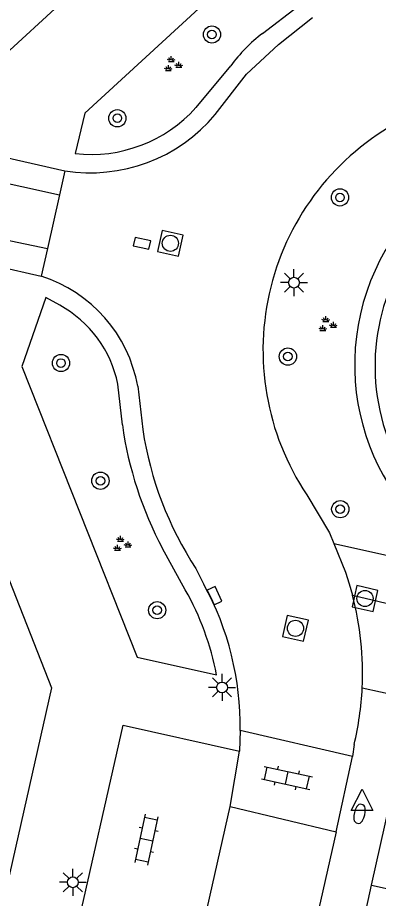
# Model space of a CAD drawing. Extents: x 128000 to 131008, y 398996 to 402500.
# Drawn here: x 128690.03 to 128706.78, y 399174.18 to 399215.08 of the extents above; entities that cross this region are included whole.
import ezdxf

# ---------------------------------------------------------------- set-up
doc = ezdxf.new("R2010")
doc.units = 0
for name, color, linetype in [('gg-afsc-hekwerk', 7, 'Continuous'), ('gg-bbg-hoofdgebouw', 7, 'Continuous'), ('gg-knt-verharding', 7, 'Continuous'), ('gg-knt-verharding nz', 7, 'Continuous'), ('gt-grn-groengrens', 7, 'Continuous'), ('gt-grn-weggrens', 7, 'Continuous'), ('gt-symb-boom', 7, 'Continuous'), ('gt-symb-brandkraan', 7, 'Continuous'), ('gt-symb-groenvak', 7, 'Continuous'), ('gt-symb-klinker verharding', 7, 'Continuous'), ('gt-symb-kolk', 7, 'Continuous'), ('gt-symb-lichtmast', 7, 'Continuous'), ('gt-symb-rioolschacht', 7, 'Continuous'), ('gt-symb-waterafsluiter', 7, 'Continuous')]:
    doc.layers.add(name, color=color, linetype=linetype)

# ---------------------------------------------------------------- blocks, each defined once
blk = doc.blocks.new('gt0-RS')
at = {"layer": 'gt-symb-rioolschacht'}
blk.add_lwpolyline([(-0.5, -0.5), (0.5, -0.5), (0.5, 0.5), (-0.5, 0.5)], close=True, dxfattribs=at)
blk.add_circle((0, 0), 0.375, dxfattribs=at)
blk = doc.blocks.new('gt0-BOOM')
at = {"layer": 'gt-symb-boom'}
for radius in [0.4, 0.2]:
    blk.add_circle((0, 0), radius, dxfattribs=at)
blk = doc.blocks.new('gt0-GRVAK')
at = {"layer": 'gt-symb-groenvak'}
for p, q in [((-0.11, 0.189), (-0.228, 0.24)), ((-0.182, 0.153), (0.088, 0.153)), ((-0.091, 0.211), (-0.156, 0.322)), ((-0.047, 0.214), (-0.047, 0.393)), ((-0.004, 0.211), (0.061, 0.322)), ((0.015, 0.189), (0.133, 0.24)), ((0.262, -0.052), (0.197, 0.059)), ((0.305, -0.049), (0.305, 0.13)), ((0.349, -0.052), (0.414, 0.059)), ((-0.245, -0.228), (-0.363, -0.177)), ((-0.318, -0.264), (-0.047, -0.264)), ((-0.226, -0.206), (-0.291, -0.095)), ((-0.183, -0.203), (-0.183, -0.024)), ((-0.139, -0.206), (-0.074, -0.095)), ((-0.12, -0.228), (-0.002, -0.177)), ((0.243, -0.074), (0.125, -0.023)), ((0.17, -0.11), (0.441, -0.11)), ((0.368, -0.074), (0.486, -0.023))]:
    blk.add_line(p, q, dxfattribs=at)
blk = doc.blocks.new('gt0-LMAST')
at = {"layer": 'gt-symb-lichtmast'}
for p, q in [((-0.182, 0.173), (-0.447, 0.438)), ((-0.005, 0.246), (-0.005, 0.621)), ((0.172, 0.173), (0.437, 0.438)), ((-0.255, -0.004), (-0.63, -0.004)), ((-0.182, -0.181), (-0.447, -0.446)), ((-0.005, -0.254), (-0.005, -0.629)), ((0.437, -0.446), (0.172, -0.181)), ((0.245, -0.004), (0.62, -0.004))]:
    blk.add_line(p, q, dxfattribs=at)
blk.add_circle((-0.005, -0.004), 0.25, dxfattribs=at)
blk = doc.blocks.new('gt0-KL1')
at = {"layer": 'gt-symb-klinker verharding'}
for p, q in [((-0.5, 0.3), (-0.5, 0.45)), ((0.5, 0.3), (0.5, 0.45)), ((-1.15, 0.3), (1.15, 0.3)), ((-1, -0.3), (-1, 0.3)), ((0, -0.3), (0, 0.3)), ((1, -0.3), (1, 0.3)), ((-1.15, -0.3), (1.15, -0.3)), ((-0.5, -0.45), (-0.5, -0.3)), ((0.5, -0.45), (0.5, -0.3))]:
    blk.add_line(p, q, dxfattribs=at)
blk = doc.blocks.new('gt0-BR')
at = {"layer": 'gt-symb-brandkraan'}
for centre, radius, start, end in [((-0.244, 0), 0.206, 107.5669, 252.4331), ((0.599, -2.664), 3, 106.892, 107.5669), ((0, -0.691), 0.938, 73.108, 106.892), ((-0.599, -2.664), 3, 72.4331, 73.108), ((0.244, 0), 0.206, 287.567, 72.4331), ((0.599, 2.664), 3, 252.4331, 253.108), ((0, 0.691), 0.938, 253.108, 286.8921), ((-0.599, 2.664), 3, 286.8921, 287.567)]:
    blk.add_arc(centre, radius, start, end, dxfattribs=at)
blk = doc.blocks.new('gt0-WAFSL')
at = {"layer": 'gt-symb-waterafsluiter'}
for p, q in [((-0.5, -0.333), (0, 0.667)), ((0, 0.667), (0.5, -0.333)), ((0.5, -0.333), (-0.5, -0.333))]:
    blk.add_line(p, q, dxfattribs=at)
blk = doc.blocks.new('gt0-KOLK')
at = {"layer": 'gt-symb-kolk'}
blk.add_lwpolyline([(0, 0), (0.375, 0), (0.375, 0.4), (-0.375, 0.4), (-0.375, 0), (0, 0)], dxfattribs=at)

msp = doc.modelspace()

# ---------------------------------------------------------------- linework, layer by layer
at = {"layer": 'gg-afsc-hekwerk'}
msp.add_line((128692.965, 399216.596), (128687.66, 399211.73), dxfattribs=at)
msp.add_lwpolyline([(128686.5, 399196.927), (128691.611, 399183.957), (128670.862, 399091.916)], dxfattribs=at)
at = {"layer": 'gg-bbg-hoofdgebouw'}
for p, q in [((128705.877, 399172.159), (128706.469, 399174.793)), ((128706.469, 399174.793), (128708.109, 399174.425))]:
    msp.add_line(p, q, dxfattribs=at)
at = {"layer": 'gg-knt-verharding'}
for p, q in [((128701.403, 399214.347), (128703.06, 399215.612)), ((128698.316, 399210.899), (128699.93, 399212.845)), ((128687.1, 399209.127), (128692.221, 399207.97)), ((128686.043, 399204.22), (128691.131, 399203.07)), ((128694.896, 399196.167), (128694.69, 399198.06)), ((128695.61, 399197.96), (128695.84, 399195.949)), ((128697.818, 399188.504), (128696.761, 399190.42)), ((128698.31, 399189.49), (128698.68, 399188.758)), ((128700.368, 399181.972), (128700.332, 399181.009)), ((128705.585, 399180.764), (128700.368, 399181.972)), ((128705.66, 399181.322), (128705.585, 399180.764)), ((128704.822, 399177.27), (128705.585, 399180.764)), ((128706.469, 399174.793), (128707.71, 399180.32)), ((128699.901, 399178.437), (128704.822, 399177.27)), ((128704.822, 399177.27), (128699.085, 399151.801))]:
    msp.add_line(p, q, dxfattribs=at)
for points in [[(128707.434, 399219.776), (128703.931, 399220.558), (128693.151, 399210.65), (128692.701, 399208.764)], [(128699.21, 399210.58), (128700.66, 399212.46), (128702.15, 399213.84), (128703.731, 399215.081)], [(128691.989, 399201.729), (128691.341, 399202.084), (128690.222, 399198.88), (128695.587, 399185.378), (128699.274, 399184.556)], [(128703.457, 399192.923), (128704.51, 399191.16), (128704.712, 399190.658)], [(128704.712, 399190.658), (128711.482, 399189.15), (128711.038, 399186.961)], [(128704.712, 399190.658), (128705.25, 399189.32), (128705.424, 399188.79), (128705.576, 399188.258)], [(128698.269, 399171.195), (128692.717, 399172.444), (128694.938, 399182.228), (128700.332, 399181.009)]]:
    msp.add_lwpolyline(points, dxfattribs=at)
for centre, radius, start, end in [((128705.986, 399208.379), 7.525, 127.5233, 143.5937), ((128693.425, 399215.31), 6.586, 263.6855, 317.9512), ((128693.42, 399215.422), 7.548, 260.8616, 320.0941), ((128713.518, 399199.63), 12.092, 118.1677, 213.6899), ((128689.14, 399196.807), 6.572, 10.1055, 72.3647), ((128689.342, 399196.951), 5.462, 11.7097, 61.0089), ((128712.24, 399198.619), 17.517, 188.0481, 207.9102), ((128712.063, 399198.451), 16.415, 188.7678, 213.0871), ((128686.68, 399182.17), 13.69, 359.171, 28.7663), ((128686.442, 399182.066), 13.072, 10.9814, 29.506), ((128691.661, 399184.603), 14.387, 357.3859, 14.7165), ((128691.832, 399184.626), 14.217, 346.5622, 357.2632)]:
    msp.add_arc(centre, radius, start, end, dxfattribs=at)
at = {"layer": 'gg-knt-verharding nz'}
for p, q in [((128699.901, 399178.437), (128700.332, 399181.009)), ((128698.269, 399171.195), (128699.901, 399178.437))]:
    msp.add_line(p, q, dxfattribs=at)
for points in [[(128594.643, 399228.795), (128596.693, 399228.342), (128686.853, 399207.979), (128691.971, 399206.847)], [(128593.871, 399226.315), (128686.305, 399205.434), (128691.418, 399204.359)]]:
    msp.add_lwpolyline(points, dxfattribs=at)
at = {"layer": 'gt-grn-groengrens'}
for centre, radius, start, end in [((128716.271, 399198.959), 10.588, 77.7721, 256.3855), ((128716.448, 399198.899), 9.821, 75.5305, 259.2542)]:
    msp.add_arc(centre, radius, start, end, dxfattribs=at)
at = {"layer": 'gt-grn-weggrens'}
for p, q in [((128692.221, 399207.97), (128691.971, 399206.847)), ((128691.971, 399206.847), (128691.418, 399204.359)), ((128691.418, 399204.359), (128691.131, 399203.07)), ((128705.576, 399188.258), (128711.038, 399186.961)), ((128708.539, 399183.387), (128706.033, 399183.947))]:
    msp.add_line(p, q, dxfattribs=at)

# ---------------------------------------------------------------- block references
at = {"layer": 'gt-symb-boom'}
for p in [(128699.057, 399214.297), (128694.664, 399210.406), (128705.001, 399206.732), (128702.583, 399199.339), (128692.047, 399199.039), (128693.878, 399193.572), (128705.015, 399192.251), (128696.513, 399187.559)]:
    msp.add_blockref('gt0-BOOM', p, dxfattribs=at)
at = {"layer": 'gt-symb-brandkraan', "rotation": 77.35314650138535}
msp.add_blockref('gt0-BR', (128705.909, 399178.104), dxfattribs=at)
at = {"layer": 'gt-symb-groenvak'}
for p in [(128697.215, 399212.893), (128704.391, 399200.817), (128694.855, 399190.62)]:
    msp.add_blockref('gt0-GRVAK', p, dxfattribs=at)
at = {"layer": 'gt-symb-klinker verharding'}
for p, rotation in [((128702.538, 399179.77), -12.354826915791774), ((128696.012, 399176.908), -102.18684021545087)]:
    msp.add_blockref('gt0-KL1', p, dxfattribs=dict(at, rotation=rotation))
at = {"layer": 'gt-symb-kolk'}
for p, rotation in [((128695.764, 399204.404), -12.715336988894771), ((128698.997, 399188.145), -64.94361875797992)]:
    msp.add_blockref('gt0-KOLK', p, dxfattribs=dict(at, rotation=rotation))
at = {"layer": 'gt-symb-lichtmast'}
for p in [(128702.871, 399202.776), (128699.53, 399183.977), (128692.602, 399174.928)]:
    msp.add_blockref('gt0-LMAST', p, dxfattribs=at)
at = {"layer": 'gt-symb-rioolschacht'}
for p, rotation in [((128697.127, 399204.6), -12.715336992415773), ((128706.164, 399188.103), -12.590950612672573), ((128702.935, 399186.717), -12.590950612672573)]:
    msp.add_blockref('gt0-RS', p, dxfattribs=dict(at, rotation=rotation))
at = {"layer": 'gt-symb-waterafsluiter'}
msp.add_blockref('gt0-WAFSL', (128706.028, 399178.587), dxfattribs=at)

doc.saveas('drawing.dxf')
